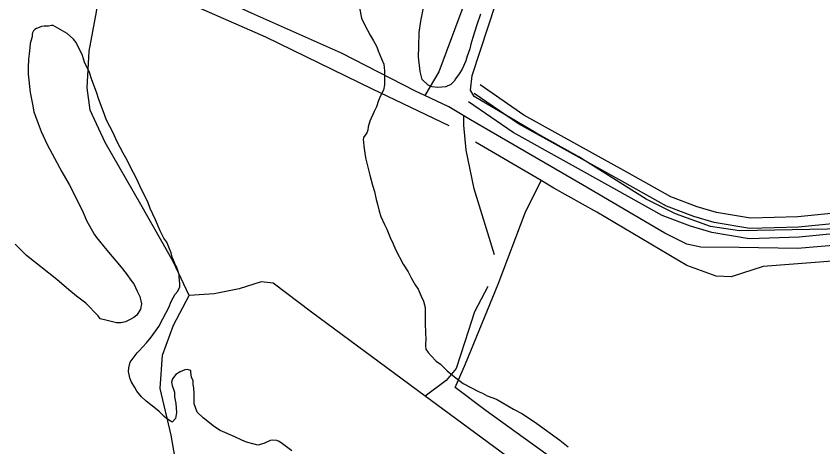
# Model space of a CAD drawing. Extents: x 3324104 to 3361979, y 612876 to 638273.
# Drawn here: x 3341993 to 3343169, y 635235 to 635863 of the extents above; entities that cross this region are included whole.
import ezdxf

# ---------------------------------------------------------------- set-up
doc = ezdxf.new("R2010")
doc.units = 0
for name, color, linetype in [('V-DTCH-CNTR', 7, 'Continuous'), ('V-ROAD-CNTR', 7, 'Continuous'), ('V-SITE-VEGE', 7, 'Continuous'), ('V-TOPO-SHOR', 7, 'Continuous')]:
    doc.layers.add(name, color=color, linetype=linetype)

msp = doc.modelspace()

# ---------------------------------------------------------------- linework, layer by layer
at = {"layer": 'V-DTCH-CNTR'}
for points in [[(3342624.2, 635702.7), (3342512.3, 635756.2), (3342356.9, 635832.1), (3342212.5, 635895.8), (3342136.3, 635935), (3342108.1, 635943.1), (3342044.7, 635966.4), (3341919.7, 636024.9), (3341793.2, 636087.5), (3341680.2, 636142.6), (3341590, 636182.4), (3341423.8, 636258.9), (3341348.3, 636292.8), (3341243.4, 636338.6), (3341123.1, 636393), (3341049.7, 636431.3), (3340998.8, 636462.3), (3340997.2, 636463.1)], [(3342660.5, 635745.8), (3342655.1, 635754.7), (3342657.9, 635776.2), (3342704, 635917.4), (3342773.2, 636131.2), (3342846.9, 636355.2), (3342879, 636466.4)], [(3344353, 635651.1), (3344317.1, 635649.6), (3344149.9, 635635.6), (3343972.7, 635619), (3343766.5, 635604.6), (3343599.7, 635590.6), (3343497, 635586.8), (3343437, 635585.3), (3343387.5, 635577.6), (3343269.1, 635559.8), (3343175.9, 635552.2), (3343047.5, 635549.7), (3343005.5, 635556.1), (3342954.2, 635574.3), (3342911.7, 635595.8), (3342813.3, 635657.5), (3342750.4, 635692.6), (3342660.5, 635745.8)], [(3342776.8, 635612.1), (3342758.2, 635622.9), (3342662.4, 635678.8)], [(3345296, 635669.2), (3345164.7, 635662.8), (3344912.8, 635650.2), (3344814.6, 635641.1), (3344778.9, 635637.8), (3344758.3, 635635.9), (3344526.6, 635619.7), (3344351.8, 635605.7), (3344325.2, 635603.6), (3344072.4, 635584.6), (3343941.8, 635574.7), (3343892.9, 635570.9), (3343685.1, 635556.2), (3343508.6, 635535.6), (3343457.4, 635521.6), (3343369.1, 635518.2), (3343233.8, 635509.5), (3343082.1, 635497.6), (3343035.3, 635482.7), (3343013.8, 635483.5), (3342970.8, 635499.1), (3342839.7, 635577), (3342776.8, 635612.1)], [(3344106.4, 634307.2), (3344050.9, 634345.8), (3343891.2, 634459.4), (3343764.1, 634550.3), (3343605.8, 634659.4), (3343411.2, 634776.5), (3343304.6, 634852.2), (3343144.8, 634966.1), (3342981, 635075.4), (3342843.2, 635168.1), (3342677.9, 635287), (3342633.1, 635321), (3342647.8, 635355.9), (3342695.8, 635471.9), (3342735.1, 635575.7), (3342758.2, 635622.9)]]:
    msp.add_lwpolyline(points, dxfattribs=at)
at = {"layer": 'V-ROAD-CNTR'}
for points in [[(3343186.2, 635575.4), (3343132.8, 635570.1), (3343063.7, 635568.1), (3343014.2, 635576.3), (3342985.7, 635584.7), (3342947.7, 635599.4), (3342883.1, 635635.3), (3342733.2, 635718.6), (3342669.3, 635762.5)], [(3343187.7, 635560.5), (3343133.8, 635555.2), (3343062.7, 635553.1), (3343010.9, 635561.6), (3342980.9, 635570.5), (3342941.3, 635585.8), (3342875.8, 635622.2), (3342725.3, 635705.8), (3342660.8, 635750.1)], [(3343189.2, 635545.6), (3343134.8, 635540.2), (3343061.7, 635538.1), (3343007.5, 635547), (3342976, 635556.3), (3342935, 635572.2), (3342868.5, 635609.1), (3342717.4, 635693), (3342652.3, 635737.7)]]:
    msp.add_lwpolyline(points, dxfattribs=at)
at = {"layer": 'V-SITE-VEGE'}
for p, q in [((3342582.6, 635855.5), (3342588.7, 635885.3)), ((3342493.1, 635874.9), (3342496.4, 635859.7)), ((3342669.9, 635865.9), (3342664.3, 635850.3)), ((3342496.4, 635859.7), (3342501.2, 635849.4)), ((3342580.4, 635838.9), (3342582.6, 635855.5)), ((3342664.3, 635850.3), (3342658.7, 635831.7)), ((3342016.4, 635838.7), (3342015.9, 635836.7)), ((3342017.9, 635841.6), (3342016.4, 635838.7)), ((3342019.9, 635843.5), (3342017.9, 635841.6)), ((3342022.3, 635845), (3342019.9, 635843.5)), ((3342026.3, 635846.4), (3342022.3, 635845)), ((3342029.7, 635847.8), (3342026.3, 635846.4)), ((3342033.2, 635848.3), (3342029.7, 635847.8)), ((3342039.5, 635848.2), (3342033.2, 635848.3)), ((3342043.9, 635849.2), (3342039.5, 635848.2)), ((3342046.4, 635849.1), (3342043.9, 635849.2)), ((3342066.8, 635837.7), (3342046.4, 635849.1)), ((3342501.2, 635849.4), (3342508.9, 635835.1)), ((3342579.7, 635818.3), (3342580.4, 635838.9)), ((3342015.4, 635831.3), (3342012.8, 635823)), ((3342015.9, 635833.8), (3342015.4, 635831.3)), ((3342015.9, 635836.7), (3342015.9, 635833.8)), ((3342076.1, 635829.2), (3342066.8, 635837.7)), ((3342079.9, 635824.3), (3342076.1, 635829.2)), ((3342508.9, 635835.1), (3342513.7, 635826.7)), ((3342513.7, 635826.7), (3342518.5, 635817.8)), ((3342658.7, 635831.7), (3342655.7, 635822)), ((3342012.3, 635816.7), (3342011.7, 635807.8)), ((3342012.8, 635823), (3342012.3, 635816.7)), ((3342089.1, 635805.6), (3342079.9, 635824.3)), ((3342518.5, 635817.8), (3342520.4, 635812.4)), ((3342579.6, 635803.6), (3342579.7, 635818.3)), ((3342654.2, 635815.1), (3342650.6, 635804.4)), ((3342655.7, 635822), (3342654.2, 635815.1)), ((3342011.7, 635807.8), (3342010.6, 635800)), ((3342092.4, 635795.8), (3342089.1, 635805.6)), ((3342520.4, 635812.4), (3342525.2, 635800.6)), ((3342581.8, 635782.1), (3342579.6, 635803.6)), ((3342650.6, 635804.4), (3342648.6, 635797.6)), ((3342010.6, 635800), (3342010, 635787.8)), ((3342099.6, 635780.5), (3342092.4, 635795.8)), ((3342525.2, 635800.6), (3342528.6, 635792.8)), ((3342528.6, 635792.8), (3342529.9, 635783)), ((3342648.6, 635797.6), (3342643.1, 635785.4)), ((3342010, 635787.8), (3342009.9, 635778)), ((3342102.9, 635769.7), (3342099.6, 635780.5)), ((3342529.9, 635783), (3342529.7, 635762.4)), ((3342584.6, 635770.3), (3342581.8, 635782.1)), ((3342643.1, 635785.4), (3342638.6, 635778.5)), ((3342009.9, 635778), (3342013.1, 635751.5)), ((3342109.6, 635752), (3342102.9, 635769.7)), ((3342593.4, 635761.9), (3342584.6, 635770.3)), ((3342631.6, 635767.8), (3342626.7, 635763)), ((3342633.6, 635771.2), (3342631.6, 635767.8)), ((3342638.6, 635778.5), (3342633.6, 635771.2)), ((3342529.7, 635762.4), (3342528.2, 635754.6)), ((3342599.2, 635759.8), (3342593.4, 635761.9)), ((3342607.6, 635758.8), (3342599.2, 635759.8)), ((3342619.3, 635759.6), (3342607.6, 635758.8)), ((3342626.7, 635763), (3342619.3, 635759.6)), ((3342013.1, 635751.5), (3342016.3, 635734.3)), ((3342112.9, 635741.2), (3342109.6, 635752)), ((3342523.7, 635745.8), (3342521.2, 635739.9)), ((3342528.2, 635754.6), (3342523.7, 635745.8)), ((3342016.3, 635734.3), (3342018.2, 635723)), ((3342120.1, 635723), (3342112.9, 635741.2)), ((3342521.2, 635739.9), (3342518.2, 635730.7)), ((3342018.2, 635723), (3342024.4, 635706.3)), ((3342124.4, 635711.2), (3342120.1, 635723)), ((3342514.7, 635723.8), (3342508.2, 635709.7)), ((3342518.2, 635730.7), (3342514.7, 635723.8)), ((3342134, 635692.5), (3342124.4, 635711.2)), ((3342508.2, 635709.7), (3342506.1, 635701.4)), ((3342024.4, 635706.3), (3342029.2, 635694.5)), ((3342506.1, 635701.4), (3342505.6, 635696.5)), ((3342029.2, 635694.5), (3342037.8, 635675.8)), ((3342139.7, 635679.7), (3342134, 635692.5)), ((3342499.1, 635685.8), (3342498.6, 635682.8)), ((3342504.1, 635692.6), (3342499.1, 635685.8)), ((3342505.6, 635696.5), (3342504.1, 635692.6)), ((3342037.8, 635675.8), (3342059.4, 635635.9)), ((3342148.4, 635662.9), (3342139.7, 635679.7)), ((3342498.6, 635682.8), (3342499, 635678.9)), ((3342499, 635678.9), (3342499.5, 635673)), ((3342154.6, 635652.6), (3342148.4, 635662.9)), ((3342499.5, 635673), (3342501.8, 635659.3)), ((3342159.4, 635642.3), (3342154.6, 635652.6)), ((3342501.8, 635659.3), (3342502.7, 635654.4)), ((3342502.7, 635654.4), (3342508.3, 635630.8)), ((3342168.1, 635626), (3342159.4, 635642.3)), ((3342059.4, 635635.9), (3342070, 635617.2)), ((3342508.3, 635630.8), (3342512.1, 635616.1)), ((3342070, 635617.2), (3342088.8, 635579.8)), ((3342172.9, 635615.2), (3342168.1, 635626)), ((3342184.9, 635590.6), (3342172.9, 635615.2)), ((3342512.1, 635616.1), (3342515, 635607.2)), ((3342515, 635607.2), (3342517.8, 635595.5)), ((3342517.8, 635595.5), (3342519.7, 635588.6)), ((3342088.8, 635579.8), (3342095, 635564.5)), ((3342188.2, 635582.2), (3342184.9, 635590.6)), ((3342195.9, 635565.5), (3342188.2, 635582.2)), ((3342519.7, 635588.6), (3342522, 635578.3)), ((3342522, 635578.3), (3342524.4, 635570.4)), ((3342524.4, 635570.4), (3342529.7, 635559.1)), ((3342095, 635564.5), (3342106.5, 635544.8)), ((3342202.6, 635549.7), (3342195.9, 635565.5)), ((3342529.7, 635559.1), (3342533, 635552.2)), ((3342106.5, 635544.8), (3342109.9, 635539.9)), ((3342207.9, 635538.9), (3342202.6, 635549.7)), ((3342533, 635552.2), (3342538.3, 635539.9)), ((3342109.9, 635539.9), (3342124.9, 635521.6)), ((3342212.2, 635533), (3342207.9, 635538.9)), ((3342216.1, 635523.2), (3342212.2, 635533)), ((3342538.3, 635539.9), (3342542.6, 635530.5)), ((3342007.8, 635513.5), (3341991.3, 635530.3)), ((3342124.9, 635521.6), (3342145.7, 635496.9)), ((3342218.4, 635517.7), (3342216.1, 635523.2)), ((3342542.6, 635530.5), (3342546, 635522.2)), ((3342546, 635522.2), (3342557, 635501)), ((3342052, 635478.7), (3342007.8, 635513.5)), ((3342220.3, 635511.3), (3342218.4, 635517.7)), ((3342221.8, 635506.9), (3342220.3, 635511.3)), ((3342145.7, 635496.9), (3342153, 635487.5)), ((3342225.1, 635499.5), (3342221.8, 635506.9)), ((3342226.6, 635497.6), (3342225.1, 635499.5)), ((3342230.4, 635485.8), (3342226.6, 635497.6)), ((3342557, 635501), (3342564.2, 635489.7)), ((3342153, 635487.5), (3342161.2, 635475.7)), ((3342230.3, 635481.9), (3342230.4, 635485.8)), ((3342564.2, 635489.7), (3342568.6, 635481.3)), ((3342069.5, 635463.4), (3342052, 635478.7)), ((3342161.2, 635475.7), (3342164.1, 635472.2)), ((3342231.2, 635473), (3342230.3, 635481.9)), ((3342568.6, 635481.3), (3342574.3, 635471)), ((3342080.7, 635454.5), (3342069.5, 635463.4)), ((3342164.1, 635472.2), (3342168.9, 635461.9)), ((3342168.9, 635461.9), (3342172.7, 635454)), ((3342224.7, 635457.4), (3342228.2, 635461.8)), ((3342228.2, 635461.8), (3342231.2, 635468.1)), ((3342231.2, 635468.1), (3342231.2, 635473)), ((3342574.3, 635471), (3342578.7, 635464.5)), ((3342578.7, 635464.5), (3342583.5, 635454.2)), ((3342094.3, 635444), (3342080.7, 635454.5)), ((3342172.7, 635454), (3342175.6, 635443.2)), ((3342218.7, 635446.7), (3342224.7, 635457.4)), ((3342583.5, 635454.2), (3342586.8, 635447.3)), ((3342112.2, 635425.7), (3342094.3, 635444)), ((3342175.6, 635443.2), (3342174, 635435.4)), ((3342215.2, 635437.9), (3342218.7, 635446.7)), ((3342586.8, 635447.3), (3342589.2, 635438)), ((3342168.6, 635426.6), (3342164.1, 635423.2)), ((3342174, 635435.4), (3342168.6, 635426.6)), ((3342206.7, 635421.4), (3342215.2, 635437.9)), ((3342589.2, 635438), (3342589, 635413)), ((3342115.1, 635421.3), (3342112.2, 635425.7)), ((3342125.4, 635418.7), (3342115.1, 635421.3)), ((3342139, 635415.7), (3342125.4, 635418.7)), ((3342145.4, 635415.6), (3342139, 635415.7)), ((3342151.8, 635417), (3342145.4, 635415.6)), ((3342157.7, 635419.9), (3342151.8, 635417)), ((3342164.1, 635423.2), (3342157.7, 635419.9)), ((3342200.7, 635410.1), (3342206.7, 635421.4)), ((3342189.3, 635394.6), (3342200.7, 635410.1)), ((3342589, 635413), (3342589.8, 635402.2)), ((3342182.8, 635386.3), (3342189.3, 635394.6)), ((3342589.8, 635402.2), (3342590.2, 635389.5)), ((3342172, 635374.7), (3342182.8, 635386.3)), ((3342589.7, 635386.1), (3342589.6, 635382.1)), ((3342589.6, 635382.1), (3342590.1, 635377.2)), ((3342590.2, 635389.5), (3342589.7, 635386.1)), ((3342159, 635358.1), (3342169, 635371.8)), ((3342169, 635371.8), (3342172, 635374.7)), ((3342590.1, 635377.2), (3342593.4, 635372.3)), ((3342593.4, 635372.3), (3342597.8, 635367.4)), ((3342157, 635349.8), (3342159, 635358.1)), ((3342597.8, 635367.4), (3342605.1, 635359.4)), ((3342605.1, 635359.4), (3342611.4, 635355)), ((3342156.5, 635344.5), (3342157, 635349.8)), ((3342158.3, 635335.1), (3342156.5, 635344.5)), ((3342231.9, 635344.2), (3342225.5, 635340.3)), ((3342238.8, 635347.1), (3342231.9, 635344.2)), ((3342242.2, 635347.5), (3342238.8, 635347.1)), ((3342247.1, 635346), (3342242.2, 635347.5)), ((3342247.1, 635343.5), (3342247.1, 635346)), ((3342611.4, 635355), (3342621.1, 635345.6)), ((3342621.1, 635345.6), (3342629.4, 635338.6)), ((3342160.2, 635329.7), (3342158.3, 635335.1)), ((3342220.5, 635334), (3342220, 635332.1)), ((3342225.5, 635340.3), (3342220.5, 635334)), ((3342248.5, 635336.2), (3342247.1, 635343.5)), ((3342250.9, 635330.8), (3342248.5, 635336.2)), ((3342629.4, 635338.6), (3342644.4, 635327.2)), ((3342165.5, 635321.3), (3342160.2, 635329.7)), ((3342168.4, 635315.9), (3342165.5, 635321.3)), ((3342220, 635332.1), (3342219, 635329.1)), ((3342219, 635329.1), (3342219.9, 635324.2)), ((3342219.9, 635324.2), (3342223.3, 635314.4)), ((3342250.8, 635325.4), (3342250.9, 635330.8)), ((3342251.7, 635320.5), (3342250.8, 635325.4)), ((3342252.2, 635312.6), (3342251.7, 635320.5)), ((3342644.4, 635327.2), (3342667.8, 635314.7)), ((3342175.2, 635307.5), (3342168.4, 635315.9)), ((3342223.3, 635314.4), (3342223.7, 635307.5)), ((3342252, 635297.5), (3342252.2, 635312.6)), ((3342667.8, 635314.7), (3342672.7, 635312.7)), ((3342672.7, 635312.7), (3342679.5, 635309.2)), ((3342679.5, 635309.2), (3342693.2, 635304.2)), ((3342182, 635301.1), (3342175.2, 635307.5)), ((3342193.2, 635292.7), (3342182, 635301.1)), ((3342223.7, 635307.5), (3342225.6, 635297.7)), ((3342225.6, 635297.7), (3342226.4, 635284.5)), ((3342256.8, 635285.2), (3342252, 635297.5)), ((3342693.2, 635304.2), (3342718, 635289.7)), ((3342200.9, 635286.2), (3342193.2, 635292.7)), ((3342208.2, 635278.8), (3342200.9, 635286.2)), ((3342265.5, 635276.7), (3342256.8, 635285.2)), ((3342718, 635289.7), (3342731.2, 635282.7)), ((3342211.6, 635275.8), (3342208.2, 635278.8)), ((3342217, 635272.3), (3342211.6, 635275.8)), ((3342224.8, 635275.7), (3342219.9, 635270.8)), ((3342226.4, 635284.5), (3342224.8, 635275.7)), ((3342281.6, 635263.8), (3342265.5, 635276.7)), ((3342731.2, 635282.7), (3342752.1, 635268.8)), ((3342219.9, 635270.8), (3342217, 635272.3)), ((3342290.3, 635258.4), (3342281.6, 635263.8)), ((3342752.1, 635268.8), (3342785.7, 635244.5)), ((3342311.3, 635249.3), (3342290.3, 635258.4)), ((3342321.5, 635244.3), (3342311.3, 635249.3)), ((3342328.4, 635241.3), (3342321.5, 635244.3)), ((3342339.6, 635238.3), (3342328.4, 635241.3)), ((3342345, 635237.2), (3342339.6, 635238.3)), ((3342353.8, 635239.6), (3342345, 635237.2)), ((3342363.2, 635243.9), (3342353.8, 635239.6)), ((3342366.1, 635244.4), (3342363.2, 635243.9)), ((3342373, 635243.8), (3342366.1, 635244.4)), ((3342376.4, 635242.3), (3342373, 635243.8)), ((3342381.2, 635238.8), (3342376.4, 635242.3)), ((3342394.4, 635228.9), (3342381.2, 635238.8)), ((3342785.7, 635244.5), (3342797.8, 635234.6))]:
    msp.add_line(p, q, dxfattribs=at)
at = {"layer": 'V-TOPO-SHOR'}
for points in [[(3342841.4, 636466.3), (3342798, 636330.7), (3342727.4, 636125.9), (3342665.3, 635933.2), (3342608.9, 635781.8), (3342588.4, 635747)], [(3344337.9, 635630.9), (3344220.4, 635621.1), (3344071.1, 635606.3), (3343880.3, 635588.8), (3343701.5, 635575.1), (3343543.9, 635565.2), (3343445.9, 635556.1), (3343441.4, 635555.5), (3343322, 635539.7), (3343132, 635523.8), (3343047, 635525.5), (3342991, 635525.9), (3342970.8, 635530.3), (3342938.9, 635546.5), (3342818.8, 635616.9), (3342655.4, 635711.8), (3342645.7, 635717.6), (3342623.6, 635730.7), (3342588.4, 635747), (3342574.8, 635753.2), (3342467, 635808.7), (3342335.9, 635867.1), (3342193, 635933.3), (3342121.3, 635957.7)], [(3342244.7, 635455.5), (3342221.5, 635504.9), (3342174.3, 635588.1), (3342122.2, 635678.3), (3342100.5, 635725.6), (3342096, 635758.3), (3342099.1, 635811.5), (3342109.5, 635869.3), (3342118, 635932.9)], [(3342690.1, 635514.5), (3342660.5, 635611), (3342648.9, 635667.2), (3342645.3, 635703.6), (3342645.7, 635717.6)], [(3344474, 633989.6), (3344331.1, 634090.8), (3344221.8, 634169), (3344056.2, 634289.3), (3343848.9, 634428.7), (3343696.2, 634540.4), (3343544.6, 634647.7), (3343367.5, 634769.5), (3343194.7, 634889.9), (3343034.4, 634995), (3342904.2, 635079.2), (3342790.6, 635160.3), (3342589.3, 635308.6), (3342423.1, 635431.1), (3342367.5, 635473.2), (3342350.1, 635475.2), (3342317.6, 635465.1), (3342281.3, 635457.9), (3342244.7, 635455.5)], [(3342680.4, 635468.5), (3342661.3, 635431.3), (3342647.2, 635387.7), (3342634.4, 635348.8), (3342619.6, 635331.2), (3342589.3, 635308.6)], [(3342450.8, 633907), (3342409.2, 634123.7), (3342380.9, 634216.5), (3342340.9, 634319.9), (3342324.5, 634390.2), (3342324.1, 634424.8), (3342333.1, 634460.4), (3342346.3, 634500.2), (3342347.8, 634552.7), (3342332, 634650.4), (3342303, 634765.9), (3342281.1, 634900.7), (3342260.4, 635029.1), (3342233.8, 635165.2), (3342218.5, 635251.8), (3342202.8, 635319.6), (3342206.2, 635368.1), (3342221.9, 635412.3), (3342244.7, 635455.5)]]:
    msp.add_lwpolyline(points, dxfattribs=at)

doc.saveas('drawing.dxf')
